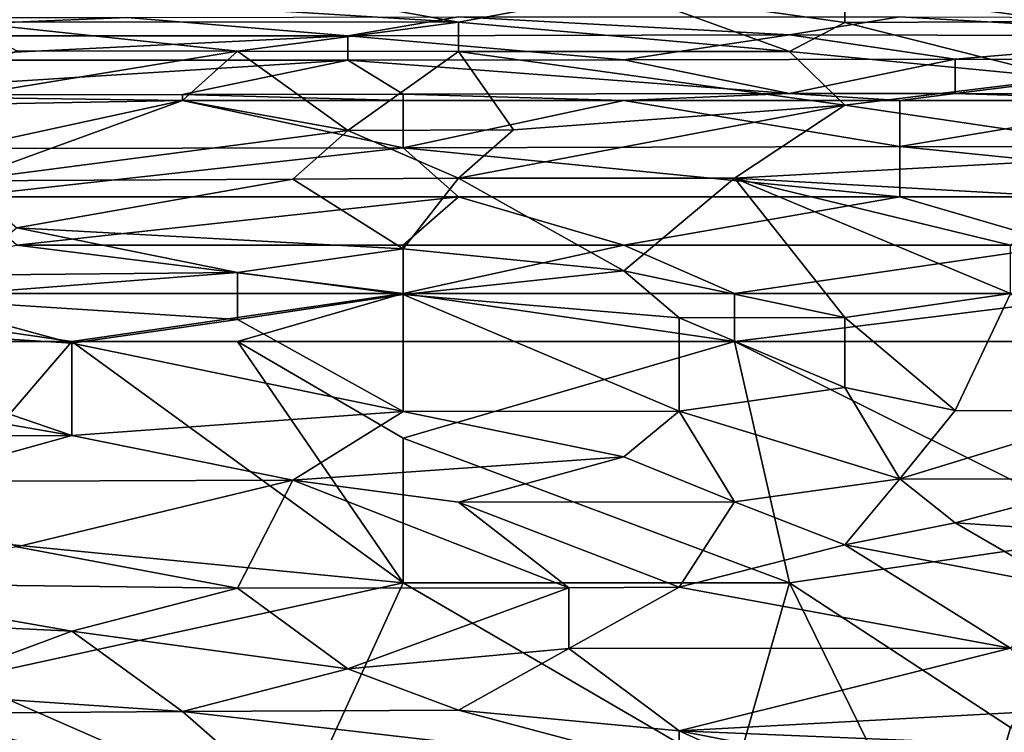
# Model space of a CAD drawing. Extents: x -161 to 11, y -10 to 160.
# Tile 329 of 499: x 0.4569 to 0.5366, y 0.219 to 0.2767. Entities that reach past the tile are written whole.
import ezdxf

# ---------------------------------------------------------------- set-up
doc = ezdxf.new("R2010")
doc.units = 0
doc.header["$MEASUREMENT"] = 0
doc.layers.get('0').update_dxf_attribs({"linetype": 'CONTINUOUS'})

msp = doc.modelspace()

# ---------------------------------------------------------------- linework, layer by layer
for points in [[(0.478967, 0.278913, 0.713675), (0.452141, 0.278967, 0.713675), (0.49238, 0.276463, 0.709769)], [(0.49238, 0.276463, 0.709769), (0.452141, 0.278967, 0.713675), (0.452141, 0.276478, 0.709769)], [(0.478967, 0.278913, 0.713675), (0.49238, 0.276463, 0.709769), (0.505793, 0.278969, 0.713675)], [(0.505793, 0.278969, 0.713675), (0.49238, 0.276463, 0.709769), (0.519206, 0.274083, 0.705862)], [(0.523677, 0.276448, 0.709769), (0.523677, 0.278943, 0.713675), (0.505793, 0.278969, 0.713675)], [(0.505793, 0.278969, 0.713675), (0.519206, 0.274083, 0.705862), (0.523677, 0.276448, 0.709769)], [(0.523677, 0.278943, 0.713675), (0.541561, 0.276525, 0.709769), (0.541561, 0.279037, 0.713675)], [(0.523677, 0.278943, 0.713675), (0.523677, 0.276448, 0.709769), (0.541561, 0.276525, 0.709769)], [(0.438728, 0.276851, 0.287894), (0.465554, 0.276838, 0.287894), (0.429786, 0.27536, 0.283987)], [(0.483438, 0.275363, 0.283987), (0.429786, 0.27536, 0.283987), (0.465554, 0.276838, 0.287894)], [(0.49238, 0.276885, 0.287894), (0.483438, 0.275363, 0.283987), (0.465554, 0.276838, 0.287894)], [(0.49238, 0.276885, 0.287894), (0.519206, 0.275428, 0.283987), (0.483438, 0.275363, 0.283987)], [(0.49238, 0.276885, 0.287894), (0.528148, 0.2769, 0.287894), (0.519206, 0.275428, 0.283987)], [(0.528148, 0.2769, 0.287894), (0.554975, 0.275353, 0.283987), (0.519206, 0.275428, 0.283987)], [(0.528148, 0.2769, 0.287894), (0.554975, 0.276802, 0.287894), (0.554975, 0.275353, 0.283987)], [(0.49238, 0.276463, 0.709769), (0.452141, 0.276478, 0.709769), (0.474496, 0.274104, 0.705862)], [(0.452141, 0.276478, 0.709769), (0.456612, 0.274131, 0.705862), (0.474496, 0.274104, 0.705862)], [(0.474496, 0.274104, 0.705862), (0.49238, 0.274094, 0.705862), (0.49238, 0.276463, 0.709769)], [(0.49238, 0.276463, 0.709769), (0.49238, 0.274094, 0.705862), (0.519206, 0.274083, 0.705862)], [(0.541561, 0.271935, 0.701956), (0.523677, 0.276448, 0.709769), (0.519206, 0.274083, 0.705862)], [(0.523677, 0.276448, 0.709769), (0.541561, 0.271935, 0.701956), (0.541561, 0.276525, 0.709769)], [(0.429786, 0.27536, 0.283987), (0.483438, 0.275363, 0.283987), (0.443199, 0.273382, 0.280081)], [(0.443199, 0.273382, 0.280081), (0.483438, 0.275363, 0.283987), (0.483438, 0.273393, 0.280081)], [(0.505793, 0.273422, 0.280081), (0.483438, 0.275363, 0.283987), (0.519206, 0.275428, 0.283987)], [(0.505793, 0.273422, 0.280081), (0.483438, 0.273393, 0.280081), (0.483438, 0.275363, 0.283987)], [(0.519206, 0.275428, 0.283987), (0.532619, 0.273474, 0.280081), (0.505793, 0.273422, 0.280081)], [(0.532619, 0.273474, 0.280081), (0.519206, 0.275428, 0.283987), (0.554975, 0.275353, 0.283987)], [(0.532619, 0.273474, 0.280081), (0.554975, 0.275353, 0.283987), (0.554975, 0.273431, 0.280081)], [(0.456612, 0.274131, 0.705862), (0.44767, 0.269726, 0.69805), (0.474496, 0.274104, 0.705862)], [(0.44767, 0.269726, 0.69805), (0.470025, 0.27013, 0.698779), (0.474496, 0.274104, 0.705862)], [(0.470025, 0.27013, 0.698779), (0.483438, 0.26769, 0.694144), (0.474496, 0.274104, 0.705862)], [(0.474496, 0.274104, 0.705862), (0.483438, 0.26769, 0.694144), (0.49238, 0.274094, 0.705862)], [(0.483438, 0.26769, 0.694144), (0.496851, 0.267747, 0.694144), (0.49238, 0.274094, 0.705862)], [(0.49238, 0.274094, 0.705862), (0.523677, 0.269755, 0.69805), (0.519206, 0.274083, 0.705862)], [(0.49238, 0.274094, 0.705862), (0.496851, 0.267747, 0.694144), (0.523677, 0.269755, 0.69805)], [(0.519206, 0.274083, 0.705862), (0.523677, 0.269755, 0.69805), (0.541561, 0.271935, 0.701956)], [(0.470025, 0.270612, 0.276175), (0.438728, 0.270564, 0.276175), (0.483438, 0.273393, 0.280081)], [(0.438728, 0.270564, 0.276175), (0.443199, 0.273382, 0.280081), (0.483438, 0.273393, 0.280081)], [(0.483438, 0.273393, 0.280081), (0.487909, 0.270646, 0.276175), (0.470025, 0.270612, 0.276175)], [(0.505793, 0.273422, 0.280081), (0.519206, 0.270677, 0.276175), (0.483438, 0.273393, 0.280081)], [(0.487909, 0.270646, 0.276175), (0.483438, 0.273393, 0.280081), (0.519206, 0.270677, 0.276175)], [(0.519206, 0.270677, 0.276175), (0.505793, 0.273422, 0.280081), (0.532619, 0.273474, 0.280081)], [(0.519206, 0.270677, 0.276175), (0.532619, 0.273474, 0.280081), (0.532619, 0.270696, 0.276175)], [(0.532619, 0.270696, 0.276175), (0.532619, 0.273474, 0.280081), (0.554975, 0.273431, 0.280081)], [(0.554975, 0.273431, 0.280081), (0.550504, 0.270636, 0.276175), (0.532619, 0.270696, 0.276175)], [(0.523677, 0.269755, 0.69805), (0.550504, 0.265766, 0.690237), (0.541561, 0.271935, 0.701956)], [(0.470025, 0.270612, 0.276175), (0.470025, 0.27013, 0.275643), (0.438728, 0.270564, 0.276175)], [(0.470025, 0.27013, 0.275643), (0.452141, 0.266224, 0.272314), (0.438728, 0.270564, 0.276175)], [(0.470025, 0.270612, 0.276175), (0.487909, 0.270646, 0.276175), (0.487909, 0.27013, 0.275611)], [(0.487909, 0.27013, 0.275611), (0.470025, 0.27013, 0.275643), (0.470025, 0.270612, 0.276175)], [(0.487909, 0.270646, 0.276175), (0.519206, 0.270677, 0.276175), (0.505793, 0.27013, 0.275636)], [(0.487909, 0.27013, 0.275611), (0.487909, 0.270646, 0.276175), (0.505793, 0.27013, 0.275636)], [(0.519206, 0.270677, 0.276175), (0.528148, 0.27013, 0.275555), (0.505793, 0.27013, 0.275636)], [(0.519206, 0.270677, 0.276175), (0.532619, 0.270696, 0.276175), (0.528148, 0.27013, 0.275555)], [(0.550504, 0.27013, 0.275614), (0.528148, 0.27013, 0.275555), (0.532619, 0.270696, 0.276175)], [(0.532619, 0.270696, 0.276175), (0.550504, 0.270636, 0.276175), (0.550504, 0.27013, 0.275614)], [(0.44767, 0.269726, 0.69805), (0.452141, 0.263616, 0.686331), (0.470025, 0.27013, 0.698779)], [(0.470025, 0.27013, 0.698779), (0.452141, 0.263616, 0.686331), (0.483438, 0.26769, 0.694144)], [(0.487909, 0.266285, 0.272269), (0.452141, 0.266224, 0.272314), (0.470025, 0.27013, 0.275643)], [(0.487909, 0.27013, 0.275611), (0.487909, 0.266285, 0.272269), (0.470025, 0.27013, 0.275643)], [(0.505793, 0.27013, 0.275636), (0.528148, 0.266405, 0.272269), (0.487909, 0.266285, 0.272269)], [(0.487909, 0.266285, 0.272269), (0.487909, 0.27013, 0.275611), (0.505793, 0.27013, 0.275636)], [(0.49238, 0.263828, 0.686331), (0.514735, 0.263839, 0.686331), (0.523677, 0.269755, 0.69805)], [(0.523677, 0.269755, 0.69805), (0.496851, 0.267747, 0.694144), (0.49238, 0.263828, 0.686331)], [(0.528148, 0.27013, 0.275555), (0.528148, 0.266405, 0.272269), (0.505793, 0.27013, 0.275636)], [(0.523677, 0.269755, 0.69805), (0.514735, 0.263839, 0.686331), (0.550504, 0.265766, 0.690237)], [(0.528148, 0.266405, 0.272269), (0.528148, 0.27013, 0.275555), (0.550504, 0.27013, 0.275614)], [(0.550504, 0.27013, 0.275614), (0.550504, 0.26637, 0.272269), (0.528148, 0.266405, 0.272269)], [(0.452141, 0.263616, 0.686331), (0.478967, 0.263754, 0.686331), (0.483438, 0.26769, 0.694144)], [(0.49238, 0.263828, 0.686331), (0.483438, 0.26769, 0.694144), (0.478967, 0.263754, 0.686331)], [(0.483438, 0.26769, 0.694144), (0.49238, 0.263828, 0.686331), (0.496851, 0.267747, 0.694144)], [(0.487909, 0.266285, 0.272269), (0.528148, 0.266405, 0.272269), (0.528148, 0.262318, 0.270102)], [(0.550504, 0.26637, 0.272269), (0.568388, 0.262318, 0.270085), (0.528148, 0.266405, 0.272269)], [(0.568388, 0.262318, 0.270085), (0.528148, 0.262318, 0.270102), (0.528148, 0.266405, 0.272269)], [(0.487909, 0.266285, 0.272269), (0.49238, 0.262318, 0.270166), (0.452141, 0.262318, 0.270241)], [(0.487909, 0.266285, 0.272269), (0.452141, 0.262318, 0.270241), (0.452141, 0.266224, 0.272314)], [(0.528148, 0.262318, 0.270102), (0.49238, 0.262318, 0.270166), (0.487909, 0.266285, 0.272269)], [(0.514735, 0.263839, 0.686331), (0.541561, 0.262318, 0.683238), (0.550504, 0.265766, 0.690237)], [(0.452141, 0.263616, 0.686331), (0.456612, 0.259821, 0.678519), (0.478967, 0.263754, 0.686331)], [(0.456612, 0.259821, 0.678519), (0.487909, 0.25811, 0.674612), (0.478967, 0.263754, 0.686331)], [(0.478967, 0.263754, 0.686331), (0.487909, 0.25811, 0.674612), (0.49238, 0.263828, 0.686331)], [(0.487909, 0.25811, 0.674612), (0.505793, 0.256333, 0.670706), (0.49238, 0.263828, 0.686331)], [(0.49238, 0.263828, 0.686331), (0.505793, 0.256333, 0.670706), (0.514735, 0.263839, 0.686331)], [(0.523677, 0.252552, 0.662894), (0.514735, 0.263839, 0.686331), (0.505793, 0.256333, 0.670706)], [(0.53709, 0.258412, 0.674954), (0.541561, 0.262318, 0.683238), (0.514735, 0.263839, 0.686331)], [(0.514735, 0.263839, 0.686331), (0.523677, 0.252552, 0.662894), (0.53709, 0.254505, 0.66695)], [(0.514735, 0.263839, 0.686331), (0.53709, 0.254505, 0.66695), (0.53709, 0.258412, 0.674954)], [(0.452141, 0.262318, 0.270241), (0.49238, 0.262318, 0.270166), (0.456612, 0.258412, 0.269075)], [(0.49238, 0.262318, 0.270166), (0.487909, 0.258412, 0.269011), (0.456612, 0.258412, 0.269075)], [(0.49238, 0.262318, 0.270166), (0.505793, 0.258412, 0.268996), (0.487909, 0.258412, 0.269011)], [(0.505793, 0.258412, 0.268996), (0.49238, 0.262318, 0.270166), (0.528148, 0.262318, 0.270102)], [(0.528148, 0.262318, 0.270102), (0.541561, 0.258412, 0.268954), (0.505793, 0.258412, 0.268996)], [(0.541561, 0.258412, 0.268954), (0.528148, 0.262318, 0.270102), (0.568388, 0.262318, 0.270085)], [(0.456612, 0.259821, 0.678519), (0.452141, 0.255985, 0.670706), (0.474496, 0.256184, 0.670706)], [(0.456612, 0.259821, 0.678519), (0.474496, 0.256184, 0.670706), (0.487909, 0.25811, 0.674612)], [(0.456612, 0.258412, 0.269075), (0.487909, 0.254505, 0.26862), (0.434257, 0.254505, 0.268729)], [(0.487909, 0.258412, 0.269011), (0.487909, 0.254505, 0.26862), (0.456612, 0.258412, 0.269075)], [(0.505793, 0.258412, 0.268996), (0.514735, 0.254505, 0.26856), (0.487909, 0.254505, 0.26862)], [(0.487909, 0.254505, 0.26862), (0.487909, 0.258412, 0.269011), (0.505793, 0.258412, 0.268996)], [(0.505793, 0.258412, 0.268996), (0.541561, 0.258412, 0.268954), (0.514735, 0.254505, 0.26856)], [(0.541561, 0.258412, 0.268954), (0.546033, 0.254505, 0.268521), (0.514735, 0.254505, 0.26856)], [(0.474496, 0.256184, 0.670706), (0.487909, 0.254414, 0.6668), (0.487909, 0.25811, 0.674612)], [(0.505793, 0.256333, 0.670706), (0.487909, 0.25811, 0.674612), (0.487909, 0.254414, 0.6668)], [(0.452141, 0.255985, 0.670706), (0.44767, 0.254127, 0.6668), (0.474496, 0.256184, 0.670706)], [(0.44767, 0.254127, 0.6668), (0.474496, 0.252388, 0.662894), (0.474496, 0.256184, 0.670706)], [(0.474496, 0.256184, 0.670706), (0.474496, 0.252388, 0.662894), (0.487909, 0.254414, 0.6668)], [(0.487909, 0.254414, 0.6668), (0.510264, 0.252524, 0.662894), (0.505793, 0.256333, 0.670706)], [(0.505793, 0.256333, 0.670706), (0.510264, 0.252524, 0.662894), (0.523677, 0.252552, 0.662894)], [(0.461083, 0.250599, 0.268662), (0.434257, 0.254505, 0.268729), (0.487909, 0.254505, 0.26862)], [(0.461083, 0.250599, 0.268662), (0.438728, 0.250599, 0.268674), (0.434257, 0.254505, 0.268729)], [(0.474496, 0.250599, 0.268624), (0.461083, 0.250599, 0.268662), (0.487909, 0.254505, 0.26862)], [(0.487909, 0.254505, 0.26862), (0.514735, 0.250599, 0.268492), (0.474496, 0.250599, 0.268624)], [(0.487909, 0.244942, 0.647269), (0.487909, 0.254414, 0.6668), (0.474496, 0.252388, 0.662894)], [(0.487909, 0.254505, 0.26862), (0.514735, 0.254505, 0.26856), (0.514735, 0.250599, 0.268492)], [(0.487909, 0.254414, 0.6668), (0.510264, 0.244959, 0.647269), (0.510264, 0.252524, 0.662894)], [(0.487909, 0.254414, 0.6668), (0.487909, 0.244942, 0.647269), (0.510264, 0.244959, 0.647269)], [(0.546033, 0.254505, 0.268521), (0.514735, 0.250599, 0.268492), (0.514735, 0.254505, 0.26856)], [(0.546033, 0.254505, 0.268521), (0.550504, 0.250599, 0.26843), (0.514735, 0.250599, 0.268492)], [(0.523677, 0.252552, 0.662894), (0.532619, 0.245008, 0.647269), (0.53709, 0.254505, 0.66695)], [(0.532619, 0.245008, 0.647269), (0.546033, 0.244978, 0.647269), (0.53709, 0.254505, 0.66695)], [(0.44767, 0.254127, 0.6668), (0.434257, 0.252172, 0.662894), (0.461083, 0.250469, 0.658987)], [(0.474496, 0.252388, 0.662894), (0.44767, 0.254127, 0.6668), (0.461083, 0.250469, 0.658987)], [(0.434257, 0.252172, 0.662894), (0.429786, 0.248451, 0.655081), (0.461083, 0.242986, 0.643362)], [(0.434257, 0.252172, 0.662894), (0.461083, 0.242986, 0.643362), (0.461083, 0.250469, 0.658987)], [(0.461083, 0.250469, 0.658987), (0.487909, 0.244942, 0.647269), (0.474496, 0.252388, 0.662894)], [(0.510264, 0.252524, 0.662894), (0.523677, 0.246877, 0.651175), (0.523677, 0.252552, 0.662894)], [(0.510264, 0.252524, 0.662894), (0.510264, 0.244959, 0.647269), (0.523677, 0.246877, 0.651175)], [(0.532619, 0.245008, 0.647269), (0.523677, 0.252552, 0.662894), (0.523677, 0.246877, 0.651175)], [(0.461083, 0.250599, 0.268662), (0.44767, 0.234974, 0.268954), (0.438728, 0.250599, 0.268674)], [(0.487909, 0.231068, 0.268885), (0.44767, 0.234974, 0.268954), (0.461083, 0.250599, 0.268662)], [(0.461083, 0.250599, 0.268662), (0.474496, 0.250599, 0.268624), (0.487909, 0.231068, 0.268885)], [(0.461083, 0.250469, 0.658987), (0.461083, 0.242986, 0.643362), (0.487909, 0.244942, 0.647269)], [(0.474496, 0.250599, 0.268624), (0.514735, 0.250599, 0.268492), (0.487909, 0.242787, 0.268753)], [(0.487909, 0.242787, 0.268753), (0.487909, 0.231068, 0.268885), (0.474496, 0.250599, 0.268624)], [(0.487909, 0.242787, 0.268753), (0.514735, 0.250599, 0.268492), (0.519206, 0.231068, 0.268781)], [(0.550504, 0.250599, 0.26843), (0.546033, 0.234974, 0.268706), (0.514735, 0.250599, 0.268492)], [(0.546033, 0.234974, 0.268706), (0.519206, 0.231068, 0.268781), (0.514735, 0.250599, 0.268492)], [(0.461083, 0.242986, 0.643362), (0.429786, 0.248451, 0.655081), (0.420844, 0.242873, 0.643362)], [(0.510264, 0.244959, 0.647269), (0.528148, 0.239475, 0.63555), (0.523677, 0.246877, 0.651175)], [(0.528148, 0.239475, 0.63555), (0.532619, 0.245008, 0.647269), (0.523677, 0.246877, 0.651175)], [(0.461083, 0.242986, 0.643362), (0.478967, 0.239379, 0.63555), (0.487909, 0.244942, 0.647269)], [(0.487909, 0.244942, 0.647269), (0.478967, 0.239379, 0.63555), (0.505793, 0.241259, 0.639456)], [(0.487909, 0.244942, 0.647269), (0.505793, 0.241259, 0.639456), (0.510264, 0.244959, 0.647269)], [(0.505793, 0.241259, 0.639456), (0.514735, 0.237632, 0.631644), (0.510264, 0.244959, 0.647269)], [(0.528148, 0.239475, 0.63555), (0.510264, 0.244959, 0.647269), (0.514735, 0.237632, 0.631644)], [(0.546033, 0.244978, 0.647269), (0.532619, 0.245008, 0.647269), (0.528148, 0.239475, 0.63555)], [(0.528148, 0.239475, 0.63555), (0.546033, 0.239468, 0.63555), (0.546033, 0.244978, 0.647269)], [(0.420844, 0.242873, 0.643362), (0.44767, 0.239264, 0.63555), (0.461083, 0.242986, 0.643362)], [(0.478967, 0.239379, 0.63555), (0.461083, 0.242986, 0.643362), (0.44767, 0.239264, 0.63555)], [(0.519206, 0.231068, 0.268781), (0.487909, 0.231068, 0.268885), (0.487909, 0.242787, 0.268753)], [(0.478967, 0.239379, 0.63555), (0.49238, 0.2376, 0.631644), (0.505793, 0.241259, 0.639456)], [(0.514735, 0.237632, 0.631644), (0.505793, 0.241259, 0.639456), (0.49238, 0.2376, 0.631644)], [(0.478967, 0.239379, 0.63555), (0.44767, 0.239264, 0.63555), (0.456612, 0.233988, 0.623831)], [(0.456612, 0.233988, 0.623831), (0.474496, 0.230624, 0.616019), (0.478967, 0.239379, 0.63555)], [(0.478967, 0.239379, 0.63555), (0.474496, 0.230624, 0.616019), (0.501322, 0.230666, 0.616019)], [(0.478967, 0.239379, 0.63555), (0.501322, 0.230666, 0.616019), (0.49238, 0.2376, 0.631644)], [(0.514735, 0.237632, 0.631644), (0.523677, 0.234131, 0.623831), (0.528148, 0.239475, 0.63555)], [(0.532619, 0.235914, 0.627737), (0.528148, 0.239475, 0.63555), (0.523677, 0.234131, 0.623831)], [(0.546033, 0.239468, 0.63555), (0.528148, 0.239475, 0.63555), (0.532619, 0.235914, 0.627737)], [(0.559446, 0.234144, 0.623831), (0.546033, 0.239468, 0.63555), (0.532619, 0.235914, 0.627737)], [(0.49238, 0.2376, 0.631644), (0.510264, 0.230714, 0.616019), (0.514735, 0.237632, 0.631644)], [(0.49238, 0.2376, 0.631644), (0.501322, 0.230666, 0.616019), (0.510264, 0.230714, 0.616019)], [(0.514735, 0.237632, 0.631644), (0.510264, 0.230714, 0.616019), (0.523677, 0.234131, 0.623831)], [(0.541561, 0.23074, 0.616019), (0.532619, 0.235914, 0.627737), (0.523677, 0.234131, 0.623831)], [(0.559446, 0.234144, 0.623831), (0.532619, 0.235914, 0.627737), (0.541561, 0.23074, 0.616019)], [(0.452141, 0.223255, 0.268959), (0.44767, 0.234974, 0.268954), (0.487909, 0.231068, 0.268885)], [(0.519206, 0.231068, 0.268781), (0.546033, 0.234974, 0.268706), (0.53709, 0.219349, 0.268827)], [(0.474496, 0.230624, 0.616019), (0.456612, 0.233988, 0.623831), (0.438728, 0.231068, 0.617515)], [(0.510264, 0.230714, 0.616019), (0.53709, 0.225778, 0.6043), (0.523677, 0.234131, 0.623831)], [(0.523677, 0.234131, 0.623831), (0.53709, 0.225778, 0.6043), (0.541561, 0.23074, 0.616019)], [(0.438728, 0.231068, 0.617515), (0.429786, 0.228641, 0.612112), (0.461083, 0.227162, 0.608011)], [(0.438728, 0.231068, 0.617515), (0.461083, 0.227162, 0.608011), (0.474496, 0.230624, 0.616019)], [(0.478967, 0.211537, 0.268909), (0.452141, 0.223255, 0.268959), (0.487909, 0.231068, 0.268885)], [(0.483438, 0.224096, 0.600394), (0.474496, 0.230624, 0.616019), (0.461083, 0.227162, 0.608011)], [(0.474496, 0.230624, 0.616019), (0.483438, 0.224096, 0.600394), (0.501322, 0.230666, 0.616019)], [(0.478967, 0.211537, 0.268909), (0.487909, 0.231068, 0.268885), (0.514735, 0.215443, 0.268831)], [(0.483438, 0.224096, 0.600394), (0.501322, 0.225756, 0.6043), (0.501322, 0.230666, 0.616019)], [(0.487909, 0.231068, 0.268885), (0.519206, 0.231068, 0.268781), (0.514735, 0.215443, 0.268831)], [(0.510264, 0.230714, 0.616019), (0.501322, 0.225756, 0.6043), (0.53709, 0.225778, 0.6043)], [(0.501322, 0.230666, 0.616019), (0.501322, 0.225756, 0.6043), (0.510264, 0.230714, 0.616019)], [(0.532619, 0.203724, 0.268801), (0.514735, 0.215443, 0.268831), (0.519206, 0.231068, 0.268781)], [(0.532619, 0.203724, 0.268801), (0.519206, 0.231068, 0.268781), (0.53709, 0.219349, 0.268827)], [(0.461083, 0.227162, 0.608011), (0.429786, 0.228641, 0.612112), (0.44767, 0.222157, 0.596487)], [(0.44767, 0.222157, 0.596487), (0.470025, 0.220655, 0.592581), (0.461083, 0.227162, 0.608011)], [(0.461083, 0.227162, 0.608011), (0.470025, 0.220655, 0.592581), (0.483438, 0.224096, 0.600394)], [(0.49238, 0.220747, 0.592581), (0.501322, 0.225756, 0.6043), (0.483438, 0.224096, 0.600394)], [(0.49238, 0.220747, 0.592581), (0.510264, 0.219093, 0.588675), (0.501322, 0.225756, 0.6043)], [(0.501322, 0.225756, 0.6043), (0.510264, 0.219093, 0.588675), (0.53709, 0.225778, 0.6043)], [(0.510264, 0.219093, 0.588675), (0.541561, 0.220784, 0.592581), (0.53709, 0.225778, 0.6043)], [(0.49238, 0.220747, 0.592581), (0.483438, 0.224096, 0.600394), (0.470025, 0.220655, 0.592581)], [(0.452141, 0.223255, 0.268959), (0.478967, 0.211537, 0.268909), (0.429786, 0.215443, 0.26897)], [(0.44767, 0.222157, 0.596487), (0.44767, 0.220478, 0.592581), (0.470025, 0.220655, 0.592581)], [(0.44767, 0.220478, 0.592581), (0.443199, 0.215773, 0.580862), (0.478967, 0.212821, 0.57305)], [(0.44767, 0.220478, 0.592581), (0.478967, 0.212821, 0.57305), (0.470025, 0.220655, 0.592581)], [(0.49238, 0.220747, 0.592581), (0.470025, 0.220655, 0.592581), (0.510264, 0.216, 0.580862)], [(0.470025, 0.220655, 0.592581), (0.478967, 0.212821, 0.57305), (0.510264, 0.216, 0.580862)], [(0.49238, 0.220747, 0.592581), (0.510264, 0.216, 0.580862), (0.510264, 0.219093, 0.588675)], [(0.546033, 0.217593, 0.584769), (0.541561, 0.220784, 0.592581), (0.510264, 0.219093, 0.588675)], [(0.563917, 0.211537, 0.268827), (0.532619, 0.203724, 0.268801), (0.53709, 0.219349, 0.268827)], [(0.510264, 0.216, 0.580862), (0.523677, 0.212976, 0.57305), (0.510264, 0.219093, 0.588675)], [(0.510264, 0.219093, 0.588675), (0.541561, 0.212986, 0.57305), (0.546033, 0.217593, 0.584769)], [(0.510264, 0.219093, 0.588675), (0.523677, 0.212976, 0.57305), (0.541561, 0.212986, 0.57305)]]:
    msp.add_3dface(points)

doc.saveas('drawing.dxf')
